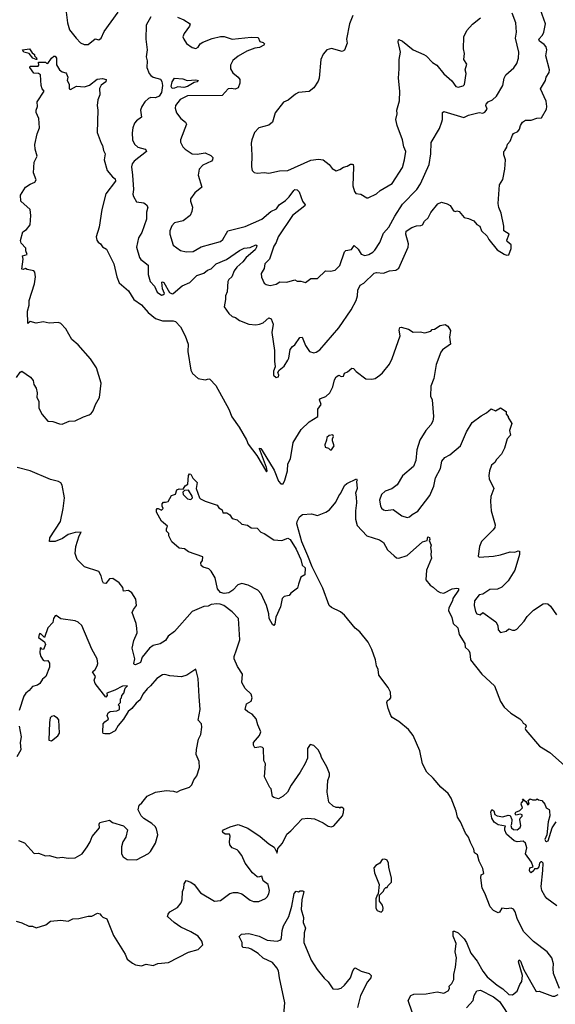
# Model space of a CAD drawing. Extents: x 1603745 to 1745082, y 385868 to 533966.
# Tile 608 of 646: x 1665685 to 1670218, y 484512 to 492841. Entities that reach past the tile are written whole.
import ezdxf

# ---------------------------------------------------------------- set-up
doc = ezdxf.new("R2010")
doc.units = 0

msp = doc.modelspace()

# ---------------------------------------------------------------- linework, layer by layer
at = {"layer": '0CON20XD'}
for points in [[(1666078.9, 492905), (1666089.2, 492815), (1666107.8, 492755), (1666163, 492683), (1666201.2, 492645), (1666230.9, 492630.9), (1666265, 492630), (1666325, 492680), (1666355, 492670), (1666376.4, 492683.6), (1666400.3, 492739.7), (1666519.5, 492905)], [(1666734, 490794), (1666773.1, 490763.1), (1666773.5, 490685), (1666790, 490625), (1666825.5, 490585.5), (1666850, 490535), (1666885, 490511.5), (1666897.3, 490512.7), (1666910.8, 490525), (1666894.4, 490564.4), (1666889.3, 490620.7), (1666895, 490623.8), (1666905, 490617.1), (1666953.6, 490533.6), (1666975, 490520.6), (1666985, 490524.4), (1667061.2, 490588.8), (1667125, 490616.8), (1667185, 490677.6), (1667244.5, 490695.5), (1667275, 490722.9), (1667305, 490732.2), (1667347.1, 490775), (1667435, 490811.5), (1667545, 490887.1), (1667585, 490907.9), (1667635.7, 490914.3), (1667685, 490936.7), (1667691.7, 490931.7), (1667690, 490915), (1667676.9, 490895), (1667601.9, 490828.1), (1667575, 490791.6), (1667523.5, 490746.5), (1667501.2, 490715), (1667482.1, 490665), (1667455, 490642.2), (1667446.2, 490625), (1667440.7, 490539.3), (1667426.9, 490505), (1667428.6, 490475), (1667415, 490412.5), (1667456.2, 490355), (1667485, 490330), (1667510.7, 490320.7), (1667545, 490296.7), (1667623.9, 490263.9), (1667685, 490258.6), (1667715, 490264), (1667745, 490277.5), (1667795, 490318), (1667815, 490311.2), (1667831.5, 490265), (1667818.5, 490195), (1667842.4, 490042.4), (1667841.2, 489951.2), (1667847.5, 489905), (1667833.9, 489866.1), (1667833.6, 489833.6), (1667855, 489813.8), (1667875, 489820), (1667877.5, 489835), (1667870, 489855), (1667880, 489875), (1667925, 489910), (1667955, 489960), (1667963, 489977), (1667975, 490050), (1667995, 490076.2), (1668015, 490088.8), (1668055, 490153.3), (1668075, 490156.2), (1668104.4, 490084.4), (1668137.5, 490035), (1668175, 490023.8), (1668195, 490027.5), (1668225, 490047.5), (1668385.3, 490235), (1668490.9, 490385), (1668533.8, 490466.2), (1668545.4, 490504.6), (1668547.1, 490552.9), (1668566.4, 490593.6), (1668597, 490613), (1668685, 490697.7), (1668705, 490702.3), (1668765, 490695.6), (1668815, 490715.6), (1668868.3, 490721.7), (1668895, 490738.8), (1668974.3, 490915.7), (1668977.1, 490945), (1668953.6, 491025), (1668957.1, 491052.9), (1669005, 491083.3), (1669045, 491096.2), (1669081.2, 491098.8), (1669094.2, 491105.8), (1669112, 491135), (1669142, 491165), (1669165, 491210), (1669225, 491283.3), (1669255, 491296.7), (1669303.9, 491283.9), (1669329.3, 491269.3), (1669357.5, 491225), (1669375, 491217.5), (1669385, 491222.5), (1669405, 491217.5), (1669446.4, 491166.4), (1669485, 491160), (1669528.3, 491138.3), (1669555, 491107.5), (1669580, 491095), (1669592.5, 491055), (1669640.8, 491010.8), (1669655, 490982.5), (1669725, 490892.5), (1669785, 490856.7), (1669805, 490850), (1669825, 490852.5), (1669845.9, 490905.9), (1669843.8, 490935), (1669812, 490965), (1669809.2, 490975), (1669828.8, 491025), (1669783.8, 491053.8), (1669782.5, 491095), (1669760.8, 491205), (1669740.7, 491250.7), (1669735.8, 491285), (1669747, 491443), (1669775, 491490), (1669790, 491575), (1669797.5, 491655), (1669783.9, 491696.1), (1669783.8, 491725), (1669790, 491735), (1669808, 491762), (1669815, 491786.7), (1669836.2, 491813.8), (1669855, 491862.5), (1669865, 491877.5), (1669900, 491895), (1669916.1, 491913.9), (1669924.1, 491945.9), (1669940, 491975), (1669965, 491992), (1670015, 491992), (1670061.7, 492008.3), (1670100.7, 492009.3), (1670142.5, 492085), (1670147.1, 492105), (1670140.9, 492150.9), (1670092.5, 492255), (1670136.2, 492325), (1670141.4, 492355), (1670166.4, 492395), (1670170.5, 492415), (1670137.8, 492535), (1670145.8, 492585), (1670140.5, 492610.5), (1670125, 492631.2), (1670085, 492660), (1670080, 492675), (1670109.6, 492710.4), (1670121.5, 492735), (1670134.4, 492805), (1670093.2, 492923.2)], [(1666794, 492865), (1666756.1, 492795), (1666751.9, 492675), (1666764.4, 492585), (1666756.9, 492525), (1666763.8, 492493.8), (1666760.6, 492435), (1666781.2, 492385), (1666795, 492367.3), (1666815, 492354.5), (1666876.9, 492336.9), (1666888.1, 492318.1), (1666894.5, 492284.5), (1666885.1, 492224.9), (1666865.4, 492194.6), (1666835, 492178.9), (1666795, 492182.3), (1666775.7, 492175), (1666745.5, 492145), (1666717.8, 492105), (1666707.8, 492075), (1666716.2, 492015), (1666674, 491985), (1666657.1, 491965), (1666641.8, 491925), (1666637, 491883), (1666640.4, 491825), (1666656.9, 491786.9), (1666685, 491761.2), (1666746, 491745), (1666757.1, 491735), (1666758.6, 491725), (1666655.5, 491645), (1666637.9, 491622.1), (1666630.4, 491595), (1666641.2, 491525), (1666649.2, 491405), (1666642.5, 491365), (1666648.1, 491345), (1666675, 491300), (1666735, 491290.6), (1666760, 491275), (1666769.6, 491255), (1666758.2, 491211.8), (1666757.3, 491152.7), (1666719.8, 491040.2), (1666691.8, 490995), (1666673.6, 490916.4), (1666699.8, 490829.8), (1666711.5, 490811.5), (1666734, 490794)], [(1667020.6, 492860.6), (1667075, 492840), (1667127.5, 492805), (1667122.5, 492785), (1667078, 492725), (1667067.5, 492695), (1667073.3, 492675), (1667098.3, 492638.3), (1667145, 492604), (1667175, 492596.2), (1667195, 492608.8), (1667212, 492635), (1667235, 492650.8), (1667315, 492682), (1667385, 492698.8), (1667415, 492698.8), (1667485, 492674.5), (1667645, 492692.5), (1667705, 492690), (1667717, 492657), (1667745, 492646.7), (1667756.1, 492636.1), (1667752.5, 492625), (1667715.6, 492604.4), (1667675, 492600.8), (1667606.8, 492573.2), (1667535, 492532.2), (1667489.4, 492495), (1667470.6, 492455), (1667470.8, 492425), (1667490.5, 492390.5), (1667534.8, 492354.8), (1667547.3, 492335), (1667549.3, 492305), (1667535.5, 492264.5), (1667508.3, 492251.7), (1667475, 492259.1), (1667448.8, 492255), (1667400, 492200), (1667105, 492196), (1667042.9, 492165), (1667004.3, 492115), (1667001.7, 492091.7), (1667011.5, 492051.5), (1667050, 492005), (1667087.5, 491975), (1667096.7, 491956.7), (1667047.3, 491825), (1667046.7, 491805), (1667065, 491766), (1667085, 491745.7), (1667145, 491705.6), (1667187.4, 491702.6), (1667256.4, 491713.6), (1667302.9, 491692.9), (1667321.2, 491675), (1667317.5, 491655), (1667308.8, 491645), (1667235, 491610.8), (1667204.3, 491575), (1667195.6, 491525), (1667226.2, 491425), (1667168.9, 491375), (1667131.8, 491325), (1667131.1, 491305), (1667148.6, 491255), (1667142.6, 491217.4), (1667128.6, 491185), (1667070.2, 491139.8), (1666995, 491122), (1666973.6, 491096.4), (1666956.9, 491055), (1666957, 491027), (1666985, 490934), (1667045, 490888), (1667095, 490876), (1667155, 490880), (1667221.7, 490918.3), (1667385, 490964.3), (1667405, 490980), (1667446.2, 491055), (1667595, 491091.5), (1667735, 491152.2), (1667811.3, 491218.7), (1667858.1, 491241.9), (1667880.8, 491275), (1667935, 491310.6), (1667967.1, 491342.9)], [(1668506, 492875), (1668475.7, 492805), (1668452.5, 492675), (1668457.7, 492642.3), (1668435, 492582.5), (1668415, 492571.2), (1668325.6, 492595.6), (1668284.3, 492585.7), (1668255, 492548.8), (1668232.9, 492505), (1668219.1, 492345), (1668210.2, 492319.8), (1668175.8, 492265), (1668135, 492232.5), (1668044.6, 492225.4), (1668018.6, 492211.4), (1667958.8, 492161.2), (1667917, 492143), (1667846.3, 492053.7), (1667824.4, 491975), (1667792.6, 491947.4), (1667710, 491925), (1667673.9, 491886.1), (1667649.2, 491825), (1667645.7, 491795), (1667650.8, 491695), (1667646.2, 491595), (1667653.3, 491565), (1667668.8, 491548.8), (1667695, 491542), (1667755, 491548), (1667795, 491542.9), (1667885, 491561.4), (1667955.8, 491565.8), (1668148, 491652), (1668215, 491660.8), (1668255, 491654), (1668303.8, 491615), (1668330.9, 491580.9), (1668362.5, 491562.5), (1668395, 491572), (1668425, 491594.2), (1668457.3, 491602.7), (1668485, 491618.8), (1668499.3, 491619.3), (1668507.5, 491615), (1668511.2, 491595), (1668505.8, 491435), (1668518.3, 491388.3), (1668531.2, 491371.2), (1668573.9, 491363.9), (1668624.2, 491334.2), (1668635, 491333.3)], [(1667967.1, 491342.9), (1668005, 491395.5), (1668015, 491403.3), (1668035, 491401.9), (1668051.4, 491385), (1668080, 491305), (1668101.4, 491275), (1668098.6, 491265), (1667993.8, 491185), (1667873.8, 491005), (1667857.1, 490955), (1667836.7, 490925), (1667799.2, 490815), (1667761.2, 490775), (1667754.2, 490735), (1667729.2, 490695), (1667733.2, 490663.2), (1667753.2, 490613.2), (1667770, 490600), (1667805, 490591.2), (1667855, 490603.3), (1667888.3, 490621.7), (1667945, 490620), (1668015, 490641.2), (1668035, 490630), (1668065, 490630), (1668105, 490618.8), (1668149.5, 490650.5), (1668205, 490651.2), (1668274.5, 490715.5), (1668317, 490713), (1668355, 490721.2), (1668395, 490760), (1668435, 490878), (1668445, 490889.2), (1668492.5, 490897.5), (1668515, 490930), (1668548.8, 490898.8), (1668575, 490858), (1668605, 490845.7), (1668640, 490855), (1668675, 490874.3), (1668689.8, 490890.2), (1668732.9, 490955), (1668765.5, 491035), (1668810.4, 491085), (1668860.9, 491179.1), (1668925, 491279.4), (1669046.1, 491403.9), (1669077.6, 491452.4), (1669151.6, 491615), (1669163.8, 491705), (1669167.3, 491802.7), (1669239.5, 491920.5), (1669257.5, 491977.5), (1669264.1, 491995.9), (1669264.2, 492055.8), (1669275, 492063.8), (1669445, 492014.2), (1669485, 492034.3), (1669575, 492054.2), (1669605, 492051.2), (1669621.7, 492058.3), (1669640.8, 492085), (1669631.2, 492115), (1669634, 492125), (1669651.1, 492145), (1669686.8, 492163.2), (1669721.1, 492195), (1669774, 492285), (1669784.2, 492345), (1669798.6, 492375), (1669866.2, 492433.8), (1669891.3, 492468.7), (1669907, 492515), (1669910.7, 492565), (1669880.3, 492685), (1669891.1, 492735), (1669884.3, 492815), (1669852.9, 492895)], [(1668635, 491333.3), (1668705, 491368.8), (1668737.5, 491395), (1668838.1, 491455), (1668925, 491591.2), (1668942.9, 491655), (1668954.2, 491725), (1668936.9, 491765), (1668924.2, 491825), (1668880.6, 491945), (1668869.2, 491995), (1668880, 492045), (1668878, 492075), (1668898.6, 492155), (1668901.2, 492235), (1668890.5, 492345), (1668897.8, 492425), (1668896.7, 492505), (1668907.1, 492565), (1668887.7, 492652.3), (1668890.5, 492669.5), (1668895, 492673.3), (1668925, 492658.1), (1669015, 492585.8), (1669105, 492546.5), (1669125, 492535.7), (1669178.9, 492478.9), (1669214.5, 492454.5), (1669275, 492382), (1669343.9, 492323.9), (1669377.5, 492275), (1669395, 492270), (1669438.8, 492281.2), (1669448.8, 492291.2), (1669463.8, 492385), (1669456.2, 492415), (1669468.8, 492465), (1669443.8, 492505), (1669450, 492555), (1669440, 492595), (1669445.5, 492695), (1669470.5, 492749.5), (1669517.9, 492802.1), (1669586.2, 492855)], [(1665825, 492502.5), (1665797.5, 492515), (1665765, 492553.3), (1665720, 492565), (1665710, 492585), (1665767.5, 492595), (1665790.7, 492560.7), (1665810, 492545), (1665810, 492535), (1665828.3, 492518.3), (1665830, 492505), (1665825, 492502.5)], [(1665657.5, 489815), (1665690.7, 489859.3), (1665705, 489867.5), (1665777.7, 489817.7), (1665798.3, 489788.3), (1665806.2, 489755), (1665823.8, 489725), (1665832, 489685), (1665830, 489645), (1665847.5, 489615), (1665848, 489555), (1665875, 489501.2), (1665925, 489444), (1665965, 489442), (1666021.7, 489421.7), (1666045, 489419.2), (1666104.6, 489445.4), (1666155, 489448.2), (1666225, 489481.5), (1666273.2, 489496.8), (1666291.1, 489508.9), (1666307.9, 489532.1), (1666325.7, 489585), (1666361.5, 489645), (1666375.4, 489765), (1666335.3, 489895), (1666285, 489972.2), (1666179.9, 490089.9), (1666128, 490135), (1666075, 490225.5), (1666035, 490271.8), (1666015, 490280), (1665935, 490274), (1665885, 490284), (1665825, 490273.3), (1665775, 490287.5), (1665755, 490270), (1665752.5, 490375), (1665767.1, 490425), (1665766, 490465), (1665812, 490605), (1665820, 490665), (1665814.2, 490704.2), (1665806.2, 490715), (1665747.7, 490727.7), (1665735, 490736.2), (1665715, 490727.5), (1665705, 490730), (1665714, 490815), (1665708.3, 490841.7), (1665750, 490855), (1665737.5, 490885), (1665737, 490907), (1665699.3, 490949.3), (1665693, 490973), (1665713, 491047), (1665744.2, 491065.8), (1665773.3, 491105), (1665780.8, 491185), (1665773.8, 491235), (1665696.2, 491305), (1665693.3, 491355), (1665735.8, 491424.2), (1665775, 491450), (1665815, 491466.7), (1665826.2, 491485), (1665801.2, 491545), (1665806.7, 491635), (1665833.8, 491685), (1665816, 491745), (1665812.5, 491785), (1665833.8, 491875), (1665852.5, 491925), (1665848, 492005), (1665823.8, 492055), (1665823.8, 492075), (1665836.7, 492105), (1665834.1, 492145.9), (1665892.5, 492235), (1665876.7, 492255), (1665867.5, 492285), (1665862.5, 492375), (1665846.1, 492386.1), (1665805, 492387.5), (1665770, 492435), (1665773.6, 492446.4), (1665841.7, 492448.3), (1665847, 492457), (1665845, 492480), (1665905, 492480), (1665911.7, 492471.7), (1665925, 492470), (1665953.6, 492516.4), (1665975, 492532.5), (1665985, 492532.5), (1665998, 492515), (1665997.7, 492457.7), (1666021.2, 492415), (1666045, 492398.8), (1666075, 492390), (1666081.7, 492381.7), (1666092.5, 492355), (1666087.5, 492325), (1666104.2, 492294.2), (1666103.3, 492255), (1666115, 492248.8), (1666165, 492279.2), (1666235, 492273.8), (1666275, 492286.2), (1666341.7, 492338.3), (1666385, 492343.3), (1666416.7, 492335), (1666415.6, 492314.4), (1666374.1, 492285.9), (1666361.7, 492258.3), (1666363.3, 492205), (1666347.1, 492162.9), (1666342.2, 492115), (1666348.1, 492075), (1666342.2, 491885), (1666373.8, 491795), (1666386.7, 491775), (1666394.2, 491734.2), (1666410, 491705), (1666401.4, 491655), (1666424.5, 491564.5), (1666470.8, 491510.8), (1666493.8, 491495), (1666495, 491473.3), (1666415, 491366.7), (1666380, 491235), (1666358, 491085), (1666332.5, 491005), (1666338, 490975), (1666348.8, 490958.8), (1666370, 490945), (1666385, 490920), (1666419.5, 490899.5), (1666482, 490775), (1666506.9, 490665), (1666528.1, 490615), (1666606, 490546), (1666651.4, 490475), (1666715, 490428.6), (1666774, 490365), (1666835, 490312.9), (1666895, 490294), (1666985.7, 490294.3), (1667005, 490288.9), (1667045, 490242.7), (1667086.4, 490166.4), (1667112.5, 490095), (1667107.5, 490035), (1667134.2, 489875), (1667148.3, 489848.3), (1667195, 489806.7), (1667255, 489794), (1667285, 489803.3), (1667295, 489798.8), (1667345, 489746.5), (1667455, 489545.6), (1667480.6, 489480.6), (1667543.1, 489395), (1667605, 489288), (1667619.5, 489249.5), (1667692.7, 489155), (1667775, 489016.7), (1667780, 489025), (1667775, 489051.2), (1667715, 489210), (1667715, 489216.7), (1667725, 489213.8), (1667738.2, 489195), (1667839.1, 489029.1), (1667875, 488938.1), (1667895, 488915.6), (1667914.2, 488915.8), (1667928.6, 488945), (1667951.5, 489025), (1667955.5, 489084.5), (1667977, 489127), (1668000, 489265), (1668067.3, 489372.7), (1668135, 489437.5), (1668207.5, 489485), (1668207.5, 489545), (1668237.5, 489585), (1668222.5, 489625), (1668230, 489635), (1668275.5, 489654.5), (1668310, 489685), (1668336.7, 489735), (1668350, 489795), (1668365, 489820), (1668385, 489832.5), (1668405, 489822.5), (1668426.1, 489823.9), (1668435, 489850), (1668458.3, 489861.7), (1668495, 489893.8), (1668511.2, 489891.2), (1668534.1, 489864.1), (1668615, 489803.3), (1668665, 489800), (1668695, 489806), (1668733.8, 489835), (1668756.2, 489853.8), (1668814.6, 489925.4), (1668838.9, 489975), (1668904, 490165), (1668895.8, 490215), (1668902.5, 490237.5), (1668915, 490240), (1668975, 490224), (1669015, 490196), (1669075, 490201.2), (1669115, 490192.5), (1669163.6, 490206.4), (1669175, 490220), (1669195, 490223.3), (1669245, 490252.5), (1669285, 490263.3), (1669309.5, 490249.5), (1669331.7, 490211.7), (1669322.5, 490155), (1669332.5, 490095), (1669263.2, 490046.8), (1669250.9, 490029.1), (1669210.6, 489925), (1669189.2, 489805), (1669165, 489740), (1669161.2, 489655), (1669175.8, 489625), (1669188.5, 489485), (1669181.5, 489445), (1669165, 489412.5), (1669122.2, 489365), (1669071.1, 489285), (1669047, 489203), (1669037.6, 489112.4), (1669019.4, 489060.6), (1668925, 488982.5), (1668880, 488905), (1668835, 488872.5), (1668777.7, 488852.3), (1668746.4, 488823.6), (1668729.6, 488775), (1668739.3, 488729.3), (1668748.7, 488708.7), (1668765, 488694), (1668785, 488690), (1668845, 488697.5), (1668920, 488645), (1668965, 488630.8), (1668985, 488634), (1669005.8, 488654.2), (1669055, 488682), (1669155.6, 488815), (1669189.2, 488895), (1669204.2, 488965), (1669245.6, 489045), (1669259.2, 489105), (1669283.8, 489136.2), (1669325, 489158.6), (1669415.7, 489235), (1669466.7, 489353.3), (1669515, 489433.3), (1669589.5, 489490.5), (1669636.7, 489515), (1669675, 489547.5), (1669713, 489533), (1669755, 489557.5), (1669802.5, 489525), (1669802.5, 489505), (1669820, 489485), (1669820, 489475), (1669851.2, 489425), (1669831.2, 489365), (1669838.8, 489325), (1669810, 489295), (1669788, 489215), (1669763.8, 489165), (1669720.6, 489119.4), (1669705.7, 489094.3), (1669678.8, 489071.2), (1669660.8, 489025), (1669655.6, 488985), (1669657.9, 488957.9), (1669698, 488875), (1669673, 488807), (1669668.6, 488765), (1669675.7, 488685), (1669708.8, 488568.8), (1669706, 488545), (1669693.8, 488525), (1669595, 488426.2), (1669576.4, 488383.6), (1669565, 488303.3), (1669575, 488294), (1669695, 488302.2), (1669755, 488313.3), (1669835, 488340), (1669875, 488336.2), (1669905, 488348.8), (1669916.2, 488345), (1669916, 488316), (1669874.4, 488185), (1669820, 488095), (1669765, 488041.2), (1669727.7, 488022.3), (1669665, 488021.2), (1669605, 487980), (1669575, 487976), (1669534.4, 487925), (1669531.4, 487885), (1669542, 487835), (1669555, 487814), (1669583.3, 487806.7), (1669605, 487826.7), (1669715, 487747.5), (1669732.5, 487715), (1669735, 487680), (1669755, 487657.5), (1669801.7, 487668.3), (1669825, 487687.5), (1669855, 487676.7), (1669875, 487677.5), (1669893.6, 487686.4), (1669955, 487754), (1669978.9, 487791.1), (1670032.9, 487847.1), (1670115, 487898.6), (1670135, 487902.5), (1670155, 487898), (1670178.8, 487878.8), (1670227, 487807)], [(1666975, 492257.8), (1666967.8, 492275), (1666975, 492314.5), (1666995, 492346.7), (1667065, 492339.2), (1667103.9, 492326.1), (1667175, 492332), (1667197.5, 492325), (1667187.5, 492315), (1667162.1, 492307.9), (1667104.4, 492275), (1667075, 492267.4), (1667025, 492271.7), (1666995, 492262.5), (1666975, 492257.8)], [(1668313, 489203), (1668325, 489203.3), (1668346.7, 489235), (1668333, 489277), (1668332.5, 489295), (1668342.5, 489315), (1668335, 489330), (1668305, 489322.5), (1668285, 489307.5), (1668283.3, 489285), (1668266.7, 489245), (1668270, 489225), (1668300, 489215), (1668313, 489203)], [(1665655, 485216), (1665705, 485201.2), (1665762.7, 485172.7), (1665795, 485172), (1665825, 485158.8), (1665905.9, 485184.1), (1665945, 485216), (1666035, 485224.2), (1666095, 485216.2), (1666135, 485235.8), (1666185, 485236.2), (1666265, 485256.2), (1666295, 485258), (1666345, 485282), (1666365, 485276.7), (1666375, 485262.5), (1666389.3, 485249.3), (1666423.6, 485233.6), (1666478, 485095), (1666578.8, 484935), (1666594.2, 484894.2), (1666639.1, 484859.1), (1666665, 484846), (1666715, 484836.2), (1666755, 484851.2), (1666815, 484840), (1666855, 484856.2), (1666945, 484864.3), (1667115, 484952.5), (1667195, 484975.8), (1667234, 485015), (1667228, 485045), (1667195, 485087.5), (1667135, 485125.6), (1667048.8, 485165), (1666992.6, 485202.6), (1666936.7, 485255), (1666941.2, 485275), (1666957.3, 485292.7), (1667020.3, 485329.7), (1667050.9, 485369.1), (1667061.1, 485395), (1667063.4, 485466.6), (1667075.7, 485495), (1667078.3, 485531.7), (1667095, 485560), (1667135, 485546), (1667161.2, 485525), (1667216.2, 485455), (1667334.5, 485384.5), (1667385, 485390), (1667465, 485448), (1667495, 485458.1), (1667528, 485458), (1667566.7, 485445), (1667635, 485393.1), (1667665, 485382.2), (1667708.3, 485381.7), (1667764.4, 485405.6), (1667780.3, 485419.7), (1667794.2, 485445), (1667800.6, 485475), (1667788.9, 485525), (1667746.1, 485556.1), (1667736.1, 485596.1), (1667705, 485586.4), (1667695, 485588.8), (1667654.7, 485624.7), (1667593.3, 485705), (1667565, 485770), (1667536.4, 485806.4), (1667525, 485817.5), (1667484.4, 485834.4), (1667465, 485860), (1667460, 485885), (1667466.2, 485935), (1667460, 485950), (1667425, 485951.2), (1667403.8, 485965), (1667401.2, 485975), (1667411.7, 485988.3), (1667465.6, 486014.4), (1667535, 486031.4), (1667615, 486002.9), (1667721.5, 485931.5), (1667795, 485868.1), (1667839.6, 485839.6), (1667865, 485790), (1667869.2, 485830.8), (1667910.8, 485875), (1667945, 485950), (1667981.2, 485978.8), (1668075, 486080), (1668125, 486087.5), (1668179.3, 486079.3), (1668255, 486047.5), (1668295, 486020), (1668325, 486013.3), (1668345, 486022.5), (1668416.7, 486105), (1668426.7, 486135), (1668427.5, 486165), (1668415, 486177.5), (1668405, 486180), (1668395, 486170), (1668387.5, 486177.5), (1668365, 486177.5), (1668338.3, 486188.3), (1668303, 486223), (1668287.5, 486305), (1668292.5, 486405), (1668306.7, 486443.3), (1668306.7, 486465), (1668285, 486520), (1668238.3, 486598.3), (1668235, 486620), (1668215, 486662.5), (1668175, 486700), (1668145, 486710), (1668122.5, 486675), (1668122.5, 486595), (1668101.7, 486548.3), (1668060, 486475), (1667983.3, 486365), (1667952.5, 486305), (1667915, 486272.5), (1667875, 486250), (1667835, 486260), (1667825, 486270), (1667812.5, 486335), (1667802.5, 486345), (1667757, 486437), (1667766.2, 486545), (1667752.5, 486575), (1667747.5, 486675), (1667740, 486685), (1667725, 486690), (1667675, 486680), (1667663.6, 486703.6), (1667663.3, 486725), (1667715.8, 486784.2), (1667726.4, 486816.4), (1667700, 486875), (1667687.3, 486927.3), (1667653.3, 486965), (1667615, 486985.7), (1667594.2, 487005), (1667605, 487053.8), (1667645, 487076.7), (1667653.3, 487105), (1667643.3, 487135), (1667594.2, 487184.2), (1667564.2, 487234.2), (1667572.5, 487305), (1667528.8, 487368.8), (1667500, 487435), (1667500, 487455), (1667520.6, 487509.4), (1667549.2, 487595), (1667536.4, 487776.4), (1667485, 487831.9), (1667414.4, 487884.4), (1667383.2, 487896.8), (1667355, 487900), (1667305, 487892.5), (1667279.7, 487880.3), (1667245, 487875.6), (1667144.8, 487835.2), (1666995, 487664.4), (1666943.4, 487626.6), (1666919.7, 487590.3), (1666875, 487560.8), (1666815, 487547.5), (1666785, 487524), (1666722.4, 487447.6), (1666707.3, 487402.7), (1666665, 487384), (1666655, 487386.7), (1666650.8, 487395), (1666660, 487435), (1666636.9, 487525), (1666652.1, 487587.9), (1666680, 487655), (1666677.5, 487692.5), (1666672.3, 487732.3), (1666636.2, 487825), (1666647.7, 487852.3), (1666673.3, 487885), (1666668.3, 487938.3), (1666635, 487992.5), (1666605, 488012.5), (1666565, 488007.5), (1666557, 488037), (1666527.7, 488077.7), (1666475, 488112.5), (1666445, 488110), (1666415, 488070), (1666395, 488073.3), (1666385, 488090), (1666375.9, 488135.9), (1666353.9, 488173.9), (1666235, 488212), (1666173, 488273), (1666154, 488325), (1666160, 488385), (1666188.8, 488475), (1666206.7, 488506.7), (1666155, 488502.5), (1666095, 488486), (1666047.7, 488452.3), (1665985, 488425.7), (1665936.4, 488426.4), (1665941.7, 488458.3), (1666031.1, 488595), (1666054.4, 488705), (1666064.5, 488795.5), (1666045, 488903.3), (1666032.4, 488922.4), (1666013.3, 488935), (1665945, 488951.9), (1665775, 489024.3), (1665665, 489052.3)], [(1667835, 487716.7), (1667825, 487723.3), (1667798.1, 487775), (1667794.4, 487815), (1667775.6, 487885.6), (1667728.1, 487985), (1667700.6, 488015), (1667618.2, 488058.2), (1667565, 488071.5), (1667530.4, 488059.6), (1667488.5, 488015), (1667455, 487993.2), (1667415, 487987.5), (1667385.7, 487995), (1667360.9, 488025), (1667340, 488120), (1667305.8, 488175), (1667285, 488194.2), (1667238.8, 488208.8), (1667221.2, 488225), (1667218, 488245), (1667233.3, 488265), (1667236.4, 488296.4), (1667115, 488338), (1667080, 488365), (1667035, 488370), (1666972.5, 488425), (1666947.5, 488475), (1666947.5, 488495), (1666927.5, 488515), (1666927, 488533), (1666936.7, 488555), (1666885, 488600), (1666843.3, 488675), (1666843.6, 488696.4), (1666850, 488705), (1666857, 488707), (1666885, 488692.5), (1666900, 488705), (1666890, 488725), (1666892.5, 488745), (1666901.2, 488758.8), (1666918.3, 488758.3), (1666942.5, 488765), (1666970, 488815), (1667003, 488827), (1667016.1, 488863.9), (1667035, 488873.3), (1667070, 488870), (1667085, 488897.5), (1667108.3, 488911.7), (1667113.3, 488985), (1667121.2, 488998.8), (1667135, 488997.5), (1667152.1, 488962.1), (1667187.5, 488925), (1667180, 488875), (1667206.7, 488795), (1667215, 488786.7), (1667255, 488767.5), (1667357.5, 488735), (1667370.7, 488710.7), (1667398.8, 488695), (1667405, 488670), (1667438.3, 488668.3), (1667463, 488653), (1667485, 488622.5), (1667525, 488610), (1667565, 488573.8), (1667614, 488564), (1667645, 488543.3), (1667695, 488540), (1667725, 488506.7), (1667755, 488493.8), (1667835, 488442), (1667905, 488434), (1667955, 488453.8), (1667975, 488444.2), (1668025, 488360.4), (1668063.4, 488275), (1668075.2, 488225.2), (1668101.3, 488205), (1668099.2, 488145), (1668066, 488124), (1668046.1, 488066.1), (1668037.5, 488032.5), (1667981.4, 487988.6), (1667965, 487968.8), (1667925, 487960), (1667905.9, 487944.1), (1667893.1, 487875), (1667853.8, 487786.2), (1667845, 487727.5), (1667835, 487716.7)], [(1670253.8, 484645), (1670202.4, 484772.4), (1670198.8, 484815), (1670203.3, 484855), (1670189.4, 484905), (1670150, 484955), (1670032.6, 485042.6), (1669948, 485128), (1669896.8, 485236.8), (1669879.2, 485295), (1669865, 485316), (1669845, 485325.8), (1669805, 485320), (1669765.8, 485324.2), (1669745, 485290), (1669735, 485286), (1669695, 485304.3), (1669666.7, 485335), (1669622.1, 485452.1), (1669600, 485495), (1669588.3, 485581.7), (1669591.9, 485608.1), (1669612.5, 485617.5), (1669605, 485660), (1669573.2, 485723.2), (1669560, 485775), (1669533.9, 485793.9), (1669529.5, 485825), (1669500, 485880), (1669485, 485926.2), (1669458.9, 485958.9), (1669415, 486056), (1669390.5, 486095), (1669378.5, 486145), (1669336, 486256), (1669310.8, 486295), (1669248.8, 486348.8), (1669185.8, 486425), (1669130.8, 486475), (1669094.7, 486544.7), (1669071.1, 486655), (1669015.5, 486785.5), (1668976, 486835), (1668895, 486904.4), (1668837.9, 486937.9), (1668825.5, 486955.5), (1668803.8, 487013.8), (1668793.3, 487065), (1668797.5, 487082.5), (1668815, 487090), (1668826.9, 487105), (1668822.8, 487152.8), (1668802.7, 487192.7), (1668725.7, 487295), (1668719.2, 487345), (1668704.3, 487375), (1668695.8, 487425), (1668665, 487513.3), (1668635.7, 487575), (1668565, 487661.2), (1668525, 487693.8), (1668435, 487804.2), (1668400.3, 487830.3), (1668325, 487867.1), (1668305, 487886.4), (1668251.6, 488031.6), (1668161.9, 488211.9), (1668124.3, 488305.7), (1668073.5, 488425), (1668030.9, 488575), (1668033.3, 488596.7), (1668054.2, 488635), (1668077.5, 488655), (1668155, 488662), (1668205, 488647.5), (1668276.6, 488673.4), (1668306.3, 488693.7), (1668361.4, 488758.6), (1668385, 488813.3), (1668403.4, 488836.6), (1668435, 488900), (1668455, 488917.5), (1668535, 488957.5), (1668542.5, 488945), (1668536.7, 488935), (1668542, 488875), (1668526, 488835), (1668534.2, 488805), (1668535.6, 488755), (1668526.1, 488685), (1668528.2, 488615), (1668540.8, 488560.8), (1668623.2, 488473.2), (1668730.2, 488440.2), (1668765, 488417.5), (1668799.4, 488355), (1668854, 488304), (1668875, 488288.1), (1668895, 488285.6), (1668965, 488308.9), (1669095, 488422.9), (1669132.5, 488435), (1669140, 488465), (1669155, 488460), (1669156.4, 488443.6), (1669150, 488435), (1669168.8, 488395), (1669163.3, 488375), (1669168, 488345), (1669164.2, 488315), (1669171.2, 488285), (1669129.2, 488185), (1669123, 488103), (1669158, 488058), (1669185, 488041.2), (1669218.3, 488008.3), (1669244.3, 487994.3), (1669275, 487990), (1669345, 488026), (1669385, 488032.9), (1669398.3, 488028.3), (1669398.1, 488015), (1669350.8, 487945), (1669347.5, 487925), (1669316.5, 487865), (1669313.5, 487843.5), (1669342.8, 487782.8), (1669352.6, 487732.6), (1669393.3, 487695), (1669405, 487640), (1669453.1, 487565), (1669455, 487533.8), (1669487.5, 487505), (1669494.4, 487484.4), (1669500, 487425), (1669595.5, 487305.5), (1669702.9, 487205), (1669755, 487072.5), (1669785, 487024.7), (1669843.1, 486975), (1669917.1, 486927.1), (1669937.6, 486907.6), (1669945, 486891.2), (1669965, 486880), (1669970.8, 486865), (1669964, 486845), (1669969.5, 486829.5), (1670085, 486694.3), (1670172.4, 486642.4), (1670295, 486531.2)], [(1667135, 488782.5), (1667148.8, 488795), (1667145, 488810), (1667115, 488860), (1667080.7, 488859.3), (1667067.5, 488845), (1667070, 488825), (1667105, 488787.5), (1667135, 488782.5)], [(1666675, 485732.5), (1666775, 485786.7), (1666793.3, 485805), (1666836, 485875), (1666853.3, 485945), (1666843.3, 485995), (1666833.3, 486015), (1666805, 486042.5), (1666735, 486083.3), (1666713.3, 486105), (1666687, 486157), (1666696.7, 486195), (1666720, 486215), (1666765, 486273.8), (1666835, 486307.1), (1666925, 486320.8), (1666985.9, 486315.9), (1667015, 486307.5), (1667045, 486323.3), (1667122.7, 486347.3), (1667142.3, 486367.7), (1667159.3, 486410.7), (1667183.3, 486445), (1667207.5, 486515), (1667203.8, 486565), (1667179.2, 486625), (1667182.5, 486667.5), (1667198.8, 486755), (1667217.1, 486795), (1667225.8, 486855), (1667223.8, 486885), (1667196.7, 486915), (1667212, 487005), (1667204.3, 487115.7), (1667197.3, 487267.3), (1667176.7, 487346.7), (1667098.8, 487295), (1667055, 487281.8), (1666955, 487290.6), (1666915, 487302.5), (1666895, 487300), (1666845, 487267.1), (1666792.9, 487205), (1666765, 487180.8), (1666728.6, 487135), (1666705, 487087.5), (1666670.6, 487059.4), (1666635, 487012.9), (1666602.7, 486987.3), (1666565, 486922.5), (1666519.2, 486870.8), (1666493.8, 486825), (1666445, 486800.6), (1666405, 486798.6), (1666392.8, 486802.8), (1666388.6, 486815), (1666392.9, 486885), (1666405, 486902.5), (1666437, 486923), (1666426.7, 486955), (1666435, 486977.5), (1666450.7, 486989.3), (1666506.4, 486993.6), (1666530, 487005), (1666530, 487035), (1666520, 487045), (1666540, 487065), (1666540, 487095), (1666547, 487103), (1666550, 487125), (1666567, 487143), (1666577.5, 487185), (1666597.5, 487205), (1666555, 487204), (1666490.6, 487169.4), (1666422.5, 487145), (1666426.7, 487125), (1666415, 487111.2), (1666325.5, 487225), (1666315.9, 487254.1), (1666326.2, 487285), (1666301.2, 487325), (1666325.5, 487344.5), (1666342.5, 487375), (1666348, 487395), (1666340.8, 487435), (1666295.4, 487515.4), (1666212, 487715), (1666181.2, 487745), (1666156.4, 487756.4), (1666035, 487772), (1665995, 487800), (1665985, 487796.7), (1665972, 487775), (1665965, 487742.5), (1665922.5, 487695), (1665896.4, 487613.6), (1665865, 487646.2), (1665855, 487648.8), (1665849.1, 487640.9), (1665845.8, 487615), (1665895, 487577.5), (1665903.3, 487555), (1665886.1, 487513.9), (1665870, 487515), (1665865, 487530), (1665860, 487525), (1665855.8, 487485), (1665863.1, 487455), (1665885, 487423.8), (1665895, 487417.5), (1665925, 487418.8), (1665938.3, 487398.3), (1665937.5, 487365), (1665905.6, 487285), (1665878.7, 487261.3), (1665855, 487224.3), (1665835, 487211.4), (1665795, 487201.2), (1665765, 487165.8), (1665736.3, 487143.7), (1665720.3, 487119.7), (1665682.1, 486997.9)], [(1665955, 486740), (1666007.7, 486782.3), (1666023.6, 486806.4), (1666017, 486917), (1666005, 486932.5), (1665975, 486952.5), (1665955, 486947.5), (1665943.9, 486936.1), (1665936.7, 486895), (1665933, 486747), (1665955, 486740)], [(1665681.1, 486865), (1665697, 486773), (1665688.6, 486725), (1665695.8, 486665), (1665660, 486605)], [(1670230, 485345), (1670147, 485407), (1670128.3, 485428.3), (1670103.3, 485475), (1670098.8, 485508.8), (1670114, 485645), (1670115, 485706.7), (1670105, 485716.2), (1670095, 485716.2), (1670083.8, 485705), (1670080, 485675), (1670065, 485657.5), (1670041.7, 485658.3), (1670037.5, 485645), (1670015, 485622.5), (1670005, 485630), (1670000, 485645), (1670003.3, 485665), (1670030, 485675), (1670015.8, 485715), (1669965.8, 485785), (1669978, 485835), (1669965.7, 485875.7), (1669945, 485892), (1669895, 485886.7), (1669870, 485895), (1669805, 485950), (1669790, 485985), (1669790, 486005), (1669797.5, 486017.5), (1669735, 486030), (1669702.1, 486052.1), (1669682, 486085), (1669673.9, 486136.1), (1669681.7, 486158.3), (1669698.3, 486148.3), (1669706.4, 486116.4), (1669725, 486106.2), (1669775, 486097.5), (1669818.3, 486111.7), (1669835, 486110), (1669849.4, 486075), (1669848.8, 486035), (1669842.5, 486025), (1669846.7, 486005), (1669865, 485991.2), (1669895, 485988.8), (1669921.7, 486008.3), (1669926, 486025), (1669917, 486073), (1669920, 486085), (1669937, 486103), (1669937.5, 486115), (1669925, 486120), (1669885, 486112.5), (1669877.5, 486125), (1669883.9, 486136.1), (1669918.3, 486151.7), (1669940, 486175), (1669930, 486205), (1669933, 486217), (1669950, 486235), (1669941.7, 486248.3), (1669948.3, 486248.3), (1669950, 486240), (1669968.3, 486228.3), (1669985, 486200), (1669997.5, 486205), (1669990, 486235), (1670005, 486250), (1670025, 486240), (1670055, 486240), (1670065, 486250), (1670075, 486240), (1670105, 486236.7), (1670130, 486205), (1670140, 486175), (1670165, 486160), (1670169.4, 486145), (1670170.9, 486105), (1670158.2, 486055), (1670146, 485945), (1670129.2, 485905), (1670135, 485893.8), (1670145, 485888), (1670156.8, 485893.2), (1670191.4, 486005), (1670225, 486056.7)], [(1665675, 485896.2), (1665727.5, 485877.5), (1665808.3, 485788.3), (1665845, 485790), (1665905, 485767.5), (1665935, 485770), (1666005, 485750), (1666045, 485756.7), (1666095, 485747.5), (1666155, 485751.2), (1666213.3, 485785), (1666255.6, 485844.4), (1666282.7, 485887.3), (1666297.7, 485932.3), (1666360, 486005), (1666358.8, 486035), (1666365, 486050), (1666445, 486070), (1666470.5, 486050.5), (1666565, 486022.5), (1666598.3, 485988.3), (1666583.8, 485925), (1666558.8, 485885), (1666546.7, 485845), (1666546.2, 485785), (1666560.5, 485760.5), (1666595, 485736.7), (1666675, 485732.5)], [(1668745, 485292.5), (1668760, 485305), (1668762.5, 485325), (1668755, 485350), (1668730, 485385), (1668730, 485435), (1668765, 485470), (1668770, 485485), (1668785, 485500), (1668795, 485500), (1668800, 485515), (1668832.5, 485545), (1668831.7, 485581.7), (1668808.3, 485668.3), (1668807.5, 485705), (1668795, 485730), (1668775, 485740), (1668753.6, 485736.4), (1668733, 485707), (1668700, 485685), (1668683.3, 485665), (1668687.5, 485625), (1668727.5, 485525), (1668720, 485445), (1668710, 485435), (1668700, 485405), (1668700, 485325), (1668710, 485305), (1668745, 485292.5)], [(1667917.5, 484395), (1667928.9, 484525), (1667883.5, 484735), (1667876.5, 484795), (1667861.4, 484821.4), (1667824, 484865), (1667745, 484903.3), (1667705, 484940.5), (1667645, 484979.4), (1667625, 484987.8), (1667575, 484993.3), (1667567.5, 485005), (1667568, 485035), (1667543.3, 485085), (1667562.5, 485105), (1667625, 485110), (1667713, 485087), (1667780, 485055), (1667865, 485044.5), (1667895, 485058), (1667901.9, 485075), (1667905.7, 485135), (1667918.9, 485175), (1667963.8, 485255), (1667988.3, 485341.7), (1668009.7, 485450.3), (1668025, 485467.5), (1668045, 485462.5), (1668058.3, 485471.7), (1668080.9, 485470.9), (1668088.8, 485465), (1668074.3, 485395), (1668066.9, 485315), (1668086.2, 485245), (1668084.4, 485205), (1668104.1, 485155.9), (1668093.1, 485115), (1668090, 485035), (1668151.2, 484885), (1668203.3, 484805), (1668262.3, 484732.3), (1668295, 484702.5), (1668335, 484643.8), (1668375, 484638.8), (1668405, 484648), (1668435, 484673.3), (1668484.5, 484735.5), (1668504.2, 484795), (1668515, 484813.8), (1668525, 484819.2), (1668575, 484792), (1668641.7, 484771.7), (1668658.8, 484755), (1668655.8, 484735), (1668628, 484702), (1668569.1, 484585), (1668544.4, 484484.4)], [(1669218.3, 484618.3), (1669275, 484606.2), (1669312.5, 484625), (1669323.3, 484645), (1669321.2, 484665), (1669341.7, 484688.3), (1669358.2, 484721.8), (1669358.2, 484765), (1669372.9, 484825), (1669382, 484905), (1669371.2, 484955), (1669378.7, 485025), (1669353.2, 485086.8), (1669355, 485130), (1669365, 485130.8), (1669395, 485115.6), (1669446.4, 485065), (1669466.8, 485035), (1669504.7, 484945), (1669556.5, 484876.5), (1669605, 484791.9), (1669640.5, 484745), (1669725, 484672.7), (1669773.7, 484643.7), (1669825, 484594.2), (1669857, 484593), (1669895, 484622.5), (1669919.3, 484680.7), (1669935.8, 484704.2), (1669940.9, 484755), (1669907.9, 484872.1), (1669911.2, 484888.8), (1669925, 484875.6), (1669952.3, 484802.3), (1670055, 484620), (1670082, 484622), (1670195, 484580), (1670215, 484580), (1670243.3, 484595)], [(1669005.6, 484445), (1668973.1, 484545), (1668994.6, 484585.4), (1669022.1, 484597.9), (1669125, 484599.4), (1669218.3, 484618.3)], [(1669467.5, 484482.5), (1669524.5, 484545), (1669532.9, 484585), (1669553.8, 484625), (1669585, 484630), (1669695, 484573.9), (1669745, 484536), (1669844.3, 484385)]]:
    msp.add_lwpolyline(points, dxfattribs=at)

doc.saveas('drawing.dxf')
